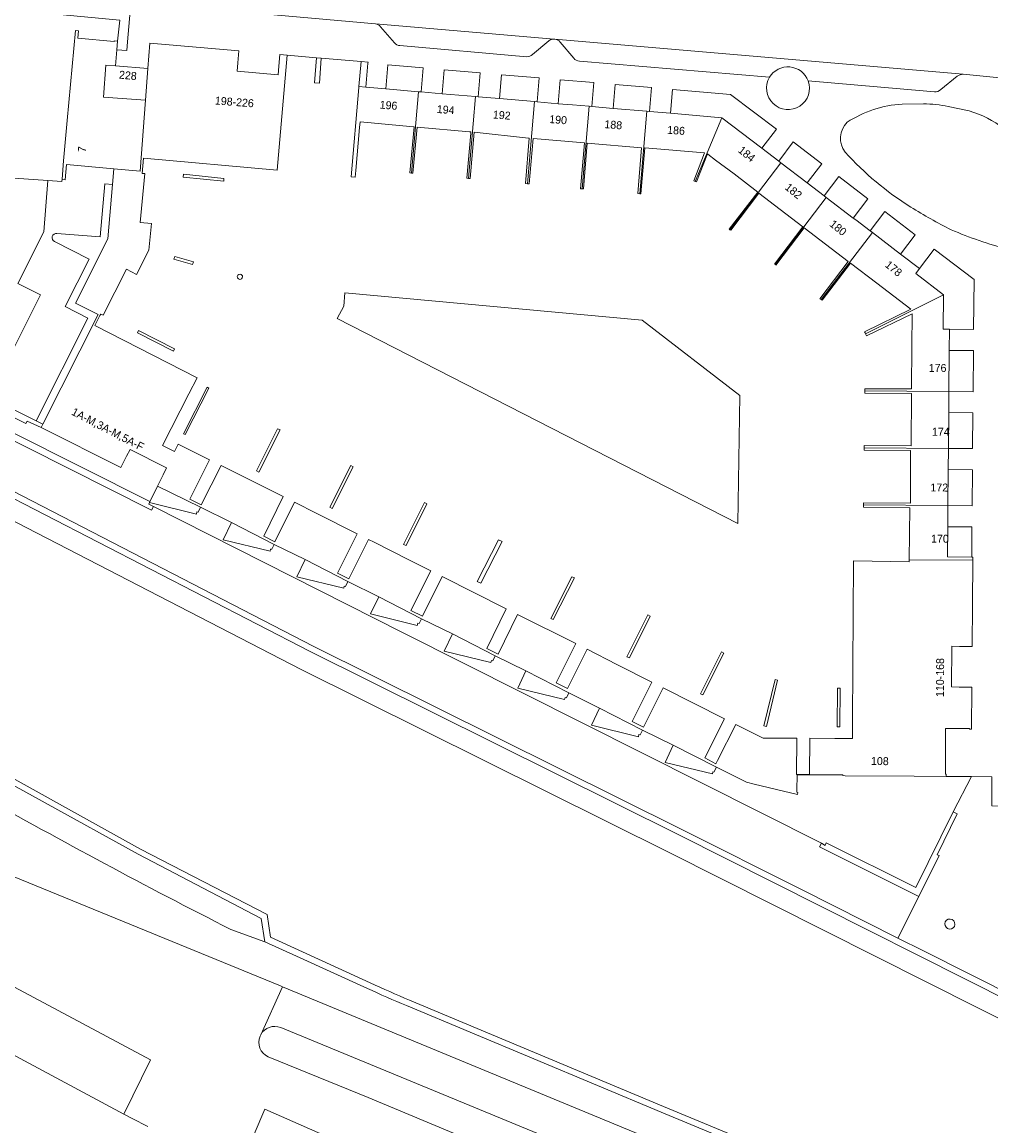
# Model space of a CAD drawing. Header units: metres. Extents: x 151448 to 154749, y 463108 to 465296.
# Tile 317 of 449: x 154455 to 154546, y 463706 to 463811. Entities that reach past the tile are written whole.
import ezdxf
from ezdxf.enums import TextEntityAlignment as Align

# ---------------------------------------------------------------- set-up
doc = ezdxf.new("R2010")
doc.units = ezdxf.units.M
for name, color, linetype, lineweight in [('B-PV-GK-KADEMUUR-GV', 253, 'Continuous', 9), ('B-PV-GR-GROENVOORZIENING-GV', 253, 'Continuous', 9), ('B-PV-IE-TERREINAFSCHEIDING_KUNSTMATIG_MUUR-G', 253, 'Continuous', 9), ('B-PV-KW-KUNSTWERK_STEIGER-GV', 253, 'Continuous', 9), ('B-PV-OG-BEBOUWING-GV', 1, 'Continuous', 9), ('B-PV-OG-BEBOUWING-T18', 2, 'Continuous', 9), ('B-PV-OG-TERREIN_ERF-GV', 253, 'Continuous', 9), ('B-PV-OG-WATER-GV', 253, 'Continuous', 9), ('B-PV-VH-GESLOTENVERHARDING-GV', 253, 'Continuous', 9), ('B-PV-VH-GESLOTENVERHARDING_ASFALT-GV', 253, 'Continuous', 9), ('B-PV-VH-OPENVERHARDING_BETONELEMENT-GV', 253, 'Continuous', 9), ('B-PV-VH-OPENVERHARDING_BETONSTRAATSTEEN-GV', 253, 'Continuous', 9), ('B-PV-VH-OPENVERHARDING_STRAATBAKSTEEN-GV', 253, 'Continuous', 9), ('B-PV-VH-OPENVERHARDING_TEGEL-GV', 253, 'Continuous', 9)]:
    doc.layers.add(name, color=color, linetype=linetype, lineweight=lineweight)
doc.styles.add('Drong', font='txt', dxfattribs={"height": 1.8})

msp = doc.modelspace()

# ---------------------------------------------------------------- linework, layer by layer
at = {"layer": 'B-PV-GK-KADEMUUR-GV', "flags": 128}
msp.add_lwpolyline([(154528.47, 463728.632), (154517.157, 463734.324), (154482.377, 463751.61), (154447.243, 463769.74), (154443.247, 463771.802), (154439.846, 463773.557), (154439.506, 463773.019), (154446.947, 463769.17), (154446.969, 463769.201), (154482.078, 463751.106), (154516.888, 463733.802), (154557.577, 463713.329), (154557.855, 463713.846), (154540.075, 463722.792), (154537.655, 463724.01)], close=True, dxfattribs=at)
for points in [[(154431.687, 463755.143), (154431.216, 463754.29), (154430.308, 463752.647), (154442.986, 463744.745), (154448.185, 463741.666), (154465.797, 463731.949), (154477.438, 463725.867), (154477.794, 463723.67), (154480.786, 463722.308)], [(154487.751, 463719.774), (154478.331, 463724.085), (154478.015, 463726.249), (154466.033, 463732.434), (154448.483, 463742.168), (154443.31, 463745.27), (154431.098, 463752.85), (154432.184, 463754.917)], [(154480.786, 463722.308), (154487.493, 463719.254)], [(154677.047, 463595.037), (154667.477, 463605.992), (154654.001, 463618.807), (154640.269, 463631.275), (154621.218, 463644.957), (154586.393, 463669.393), (154557.347, 463689.755), (154549.395, 463694.019), (154515.498, 463708.084), (154491.462, 463718.133)], [(154491.196, 463717.62), (154515.275, 463707.544), (154549.088, 463693.498), (154557.036, 463689.243), (154584.759, 463669.819), (154586.116, 463668.869), (154620.806, 463644.539), (154639.847, 463630.844), (154653.605, 463618.336), (154667.03, 463605.589), (154670.836, 463601.231), (154674.023, 463597.583), (154676.6, 463594.632)]]:
    msp.add_lwpolyline(points, dxfattribs=at)
at = {"layer": 'B-PV-GK-KADEMUUR-GV'}
for points in [[(154487.493, 463719.254, 0.0124924), (154491.196, 463717.62)], [(154491.462, 463718.133, -0.0045294), (154487.751, 463719.774)]]:
    msp.add_lwpolyline(points, format="xyb", dxfattribs=at)
at = {"layer": 'B-PV-GR-GROENVOORZIENING-GV'}
for points in [[(154529.187, 463805.08, 0.6214899), (154525.517, 463805.417)], [(154525.517, 463805.417, 1.5702702), (154529.187, 463805.08)], [(154538.082, 463802.861, 0.1357924), (154532.868, 463801.153)], [(154542.425, 463802.662, 0.0432332), (154540.089, 463802.895)], [(154550.569, 463790.564, 0.4302718), (154544.402, 463802.234)], [(154532.868, 463801.153, 0.3838941), (154532.677, 463798.337)], [(154532.677, 463798.337, 0.0688162), (154538.883, 463793.136)], [(154538.883, 463793.136, 0.0250246), (154542.708, 463790.998)], [(154542.708, 463790.998, 0.0383292), (154548.061, 463789.159)], [(154542.151, 463725.552, 0.9786416), (154543.011, 463725.118)], [(154543.011, 463725.118, 0.9786416), (154542.151, 463725.552)]]:
    msp.add_lwpolyline(points, format="xyb", dxfattribs=at)
at = {"layer": 'B-PV-GR-GROENVOORZIENING-GV', "flags": 128}
for points in [[(154540.089, 463802.895), (154538.082, 463802.861)], [(154544.402, 463802.234), (154542.425, 463802.662)]]:
    msp.add_lwpolyline(points, dxfattribs=at)
at = {"layer": 'B-PV-IE-TERREINAFSCHEIDING_KUNSTMATIG_MUUR-G', "flags": 128}
msp.add_lwpolyline([(154513.481, 463782.459), (154522.701, 463775.317), (154522.537, 463763.22), (154484.621, 463782.597), (154485.256, 463783.767), (154485.355, 463785.015)], close=True, dxfattribs=at)
at = {"layer": 'B-PV-IE-TERREINAFSCHEIDING_KUNSTMATIG_MUUR-G'}
msp.add_lwpolyline([(154450.781, 463737.577, 0.0107003), (154474.587, 463724.82)], format="xyb", dxfattribs=at)
at = {"layer": 'B-PV-KW-KUNSTWERK_STEIGER-GV', "flags": 128}
msp.add_lwpolyline([(154579.024, 463702.521), (154565.375, 463709.371), (154565.349, 463709.319), (154561.359, 463711.359), (154559.436, 463712.342), (154557.561, 463713.3), (154557.577, 463713.329), (154516.888, 463733.802), (154482.078, 463751.106), (154446.969, 463769.201), (154446.947, 463769.17), (154439.506, 463773.019), (154438.491, 463771.412), (154447.539, 463766.732), (154447.562, 463766.765), (154481.223, 463749.416), (154516.041, 463732.108), (154555.006, 463712.502), (154554.996, 463712.484), (154565.513, 463707.109), (154565.572, 463707.153), (154578.042, 463700.895)], dxfattribs=at)
at = {"layer": 'B-PV-OG-BEBOUWING-GV', "flags": 128}
for points in [[(154463.784, 463808.017), (154463.852, 463808.837), (154463.549, 463808.86), (154463.54, 463808.802), (154460.115, 463809.103), (154460.177, 463809.81), (154459.874, 463809.842), (154459.1, 463801.311), (154458.761, 463797.504), (154458.617, 463795.765), (154458.906, 463795.725), (154459.035, 463797.15), (154463.502, 463796.747), (154466.008, 463796.521), (154466.512, 463803.247), (154462.524, 463803.546), (154462.75, 463806.564), (154463.658, 463806.49)], [(154467.634, 463766.746), (154471.711, 463764.745), (154474.636, 463763.31), (154478.678, 463761.232), (154481.601, 463759.804), (154485.643, 463757.724), (154488.561, 463756.296), (154492.601, 463754.214), (154495.528, 463752.785), (154499.566, 463750.695), (154502.489, 463749.275), (154506.533, 463747.192), (154509.459, 463745.762), (154513.505, 463743.679), (154516.422, 463742.253), (154520.52, 463740.176), (154523.345, 463738.744), (154524.056, 463738.577), (154528.168, 463737.584), (154528.209, 463737.79), (154528.115, 463737.809), (154528.116, 463738.01), (154528.124, 463739.462), (154529.292, 463739.454), (154532.459, 463739.433), (154532.459, 463739.377), (154532.668, 463739.367), (154539.219, 463739.333), (154542.229, 463739.304), (154542.23, 463739.517), (154542.152, 463739.518), (154542.181, 463743.837), (154544.429, 463743.831), (154544.428, 463743.758), (154544.641, 463743.757), (154544.673, 463747.736), (154543.447, 463747.743), (154542.744, 463747.755), (154542.782, 463751.601), (154543.485, 463751.59), (154544.704, 463751.589), (154544.727, 463755.566), (154544.763, 463759.741), (154538.728, 463759.793), (154538.726, 463759.606), (154533.464, 463759.673), (154533.378, 463744.543), (154533.366, 463742.879), (154531.715, 463742.889), (154529.328, 463742.904), (154529.292, 463739.464), (154528.085, 463739.472), (154528.112, 463742.913), (154526.065, 463742.913), (154524.916, 463742.927), (154522.345, 463744.205), (154520.611, 463740.79), (154520.461, 463740.495), (154519.395, 463741.041), (154521.28, 463744.751), (154515.462, 463747.678), (154513.598, 463743.954), (154512.524, 463744.492), (154514.39, 463748.219), (154511.078, 463749.88), (154508.285, 463751.325), (154506.428, 463747.598), (154505.353, 463748.133), (154507.211, 463751.86), (154501.698, 463754.6), (154499.854, 463750.858), (154498.775, 463751.39), (154500.62, 463755.131), (154494.569, 463758.197), (154492.692, 463754.46), (154491.615, 463755.001), (154493.493, 463758.738), (154491.413, 463759.78), (154488.123, 463761.441), (154487.593, 463761.71), (154485.738, 463757.978), (154484.663, 463758.512), (154486.52, 463762.251), (154482.704, 463764.159), (154480.612, 463765.222), (154478.753, 463761.485), (154477.684, 463762.028), (154479.533, 463765.766), (154473.655, 463768.715), (154471.777, 463764.988), (154470.7, 463765.532), (154472.573, 463769.249), (154469.608, 463770.732), (154469.254, 463770.021), (154468.126, 463770.59), (154470.613, 463775.484), (154471.387, 463776.995), (154461.724, 463781.949), (154462.193, 463782.87), (154462.271, 463783.023), (154462.504, 463782.905), (154464.694, 463787.263), (154465.67, 463786.773), (154466.83, 463789.052), (154467.084, 463791.578), (154466.001, 463791.679), (154466.43, 463796.306), (154466.185, 463796.328), (154466.315, 463797.768), (154478.961, 463796.639), (154479.891, 463807.514), (154479.201, 463807.579), (154479.108, 463806.461), (154479.041, 463805.657), (154475.169, 463805.985), (154475.234, 463806.774), (154475.335, 463807.903), (154466.915, 463808.626), (154466.737, 463806.239), (154466.512, 463803.247), (154466.008, 463796.521), (154463.502, 463796.747), (154463.377, 463795.268), (154462.941, 463790.13), (154459.873, 463784.051), (154462.018, 463782.97), (154456.812, 463772.614), (154456.648, 463772.287), (154464.171, 463768.497), (154464.711, 463769.568), (154465.041, 463770.224), (154468.503, 463768.479), (154468.168, 463767.811)], [(154482.485, 463804.887), (154482.949, 463804.847), (154483.118, 463807.224), (154482.688, 463807.255)], [(154466.512, 463803.247), (154466.737, 463806.239), (154463.658, 463806.49), (154462.75, 463806.564), (154462.524, 463803.546)], [(154491.652, 463796.35), (154492.31, 463804.047), (154489.246, 463804.309), (154487.353, 463804.471), (154486.688, 463804.528), (154486.681, 463804.45), (154485.96, 463796.006), (154486.329, 463795.974), (154486.384, 463796.587), (154486.755, 463800.678), (154486.802, 463801.191), (154487.487, 463801.129), (154491.848, 463800.734), (154491.901, 463800.729), (154491.503, 463796.363)], [(154497.055, 463795.852), (154497.717, 463803.585), (154494.564, 463803.854), (154492.571, 463804.025), (154492.31, 463804.047), (154491.652, 463796.35), (154491.802, 463796.336), (154492.199, 463800.701), (154497.161, 463800.25), (154497.225, 463800.244), (154497.289, 463800.239), (154497.29, 463800.238), (154497.28, 463800.13), (154496.89, 463795.867)], [(154497.717, 463803.585), (154497.055, 463795.852), (154497.221, 463795.837), (154497.589, 463800.207), (154502.725, 463799.665), (154502.8, 463799.657), (154502.439, 463795.357), (154502.622, 463795.342), (154503.286, 463803.108), (154499.971, 463803.392), (154497.978, 463803.563)], [(154502.622, 463795.342), (154502.804, 463795.326), (154503.165, 463799.623), (154508.032, 463799.207), (154507.643, 463794.878), (154507.799, 463794.864), (154508.467, 463802.665), (154506.903, 463802.799), (154505.54, 463802.915), (154503.547, 463803.086), (154503.286, 463803.108)], [(154513.911, 463802.199), (154510.721, 463802.472), (154508.728, 463802.643), (154508.467, 463802.665), (154507.799, 463794.864), (154507.927, 463794.853), (154508.29, 463799.185), (154513.426, 463798.746), (154513.056, 463794.417), (154513.244, 463794.401)], [(154518.481, 463795.569), (154521.022, 463801.591), (154516.165, 463802.006), (154514.172, 463802.177), (154513.911, 463802.199), (154513.244, 463794.401), (154513.355, 463794.391), (154513.726, 463798.734), (154519.389, 463798.273), (154518.358, 463795.606)], [(154521.022, 463801.591), (154518.481, 463795.569), (154518.628, 463795.525), (154519.646, 463798.161), (154519.688, 463798.129), (154520.407, 463797.58), (154522.188, 463796.268), (154524.403, 463794.561), (154521.708, 463791.056), (154521.781, 463790.998), (154526.609, 463797.326), (154526.401, 463797.485), (154524.811, 463798.699)], [(154526.05, 463787.71), (154530.892, 463794.057), (154530.684, 463794.216), (154529.094, 463795.429), (154526.609, 463797.326), (154521.781, 463790.998), (154521.856, 463790.939), (154524.522, 463794.448), (154526.52, 463792.917), (154528.659, 463791.269), (154525.993, 463787.753)], [(154470.077, 463795.956), (154473.903, 463795.596), (154473.929, 463795.855), (154470.104, 463796.242)], [(154530.892, 463794.057), (154526.05, 463787.71), (154526.107, 463787.666), (154526.136, 463787.644), (154528.812, 463791.167), (154530.811, 463789.636), (154532.949, 463787.987), (154530.283, 463784.471), (154530.411, 463784.391), (154535.248, 463790.732), (154535.04, 463790.891), (154533.678, 463791.929), (154533.449, 463792.104)], [(154534.611, 463781.151), (154541.975, 463784.851), (154539.358, 463786.845), (154539.714, 463787.323), (154537.916, 463788.695), (154535.248, 463790.732), (154530.411, 463784.391), (154530.517, 463784.323), (154533.183, 463787.839), (154535.662, 463785.947), (154538.895, 463783.487), (154534.519, 463781.338), (154534.567, 463781.239)], [(154471.032, 463787.957), (154469.272, 463788.473), (154469.199, 463788.217), (154470.963, 463787.718)], [(154538.963, 463775.981), (154538.963, 463775.943), (154534.547, 463775.965), (154534.545, 463775.76), (154542.485, 463775.699), (154542.515, 463779.579), (154542.53, 463781.579), (154541.937, 463781.588), (154541.975, 463784.851), (154534.611, 463781.151), (154534.7, 463780.971), (154539.007, 463783.053), (154538.989, 463779.938)], [(154465.736, 463781.249), (154469.151, 463779.51), (154469.243, 463779.725), (154465.842, 463781.457)], [(154472.504, 463776.013), (154472.34, 463776.097), (154470.101, 463771.708), (154470.266, 463771.624)], [(154538.906, 463770.584), (154538.906, 463770.547), (154534.479, 463770.581), (154534.476, 463770.372), (154542.444, 463770.311), (154542.47, 463773.699), (154542.485, 463775.699), (154534.545, 463775.76), (154534.542, 463775.554), (154538.94, 463775.503)], [(154479.004, 463772.178), (154476.992, 463768.197), (154477.221, 463768.081), (154479.239, 463772.06)], [(154534.409, 463764.966), (154542.403, 463764.905), (154542.429, 463768.311), (154542.444, 463770.311), (154534.476, 463770.372), (154534.474, 463770.163), (154538.87, 463770.115), (154538.867, 463765.188), (154538.867, 463765.136), (154534.411, 463765.171)], [(154485.929, 463768.7), (154483.944, 463764.748), (154484.171, 463764.634), (154486.156, 463768.586)], [(154471.324, 463764.11), (154471.372, 463764.314), (154471.487, 463764.293), (154471.711, 463764.745), (154467.634, 463766.746), (154466.892, 463765.198)], [(154492.899, 463765.192), (154490.917, 463761.241), (154491.144, 463761.127), (154493.126, 463765.078)], [(154534.409, 463764.966), (154534.406, 463764.761), (154538.794, 463764.712), (154538.728, 463759.793), (154544.763, 463759.741), (154544.765, 463760.028), (154544.646, 463760.03), (154542.366, 463760.057), (154542.388, 463762.905), (154542.403, 463764.905)], [(154474.636, 463763.31), (154473.856, 463761.686), (154478.29, 463760.598), (154478.339, 463760.802), (154478.454, 463760.78), (154478.678, 463761.232)], [(154499.885, 463761.676), (154497.885, 463757.738), (154498.233, 463757.561), (154500.233, 463761.499)], [(154485.255, 463757.089), (154485.304, 463757.293), (154485.419, 463757.272), (154485.643, 463757.724), (154481.601, 463759.804), (154480.826, 463758.178)], [(154504.851, 463754.235), (154505.073, 463754.122), (154507.065, 463758.065), (154506.843, 463758.177)], [(154492.213, 463753.58), (154492.261, 463753.784), (154492.377, 463753.762), (154492.601, 463754.214), (154488.561, 463756.296), (154487.783, 463754.671)], [(154512.269, 463750.505), (154514.248, 463754.449), (154514.022, 463754.563), (154512.043, 463750.618)], [(154495.528, 463752.785), (154494.746, 463751.157), (154499.178, 463750.061), (154499.227, 463750.265), (154499.342, 463750.244), (154499.566, 463750.695)], [(154519.006, 463747.117), (154519.231, 463747.004), (154521.206, 463750.955), (154520.981, 463751.067)], [(154506.533, 463747.192), (154502.489, 463749.275), (154501.709, 463747.646), (154506.145, 463746.558), (154506.193, 463746.762), (154506.308, 463746.741)], [(154525.225, 463744.011), (154526.29, 463748.414), (154526.044, 463748.473), (154524.979, 463744.07)], [(154531.929, 463743.981), (154532.182, 463743.98), (154532.2, 463747.647), (154531.947, 463747.648)], [(154509.459, 463745.762), (154508.673, 463744.134), (154513.118, 463743.045), (154513.166, 463743.249), (154513.281, 463743.228), (154513.505, 463743.679)], [(154520.52, 463740.176), (154516.422, 463742.253), (154515.654, 463740.622), (154520.126, 463739.528), (154520.176, 463739.732), (154520.254, 463739.713)]]:
    msp.add_lwpolyline(points, close=True, dxfattribs=at)
at = {"layer": 'B-PV-OG-BEBOUWING-GV'}
for points in [[(154475.452, 463786.795, 1.0039975), (154475.418, 463786.297)], [(154475.418, 463786.297, 0.9960026), (154475.452, 463786.795)]]:
    msp.add_lwpolyline(points, format="xyb", dxfattribs=at)
at = {"layer": 'B-PV-OG-BEBOUWING-GV', "flags": 128}
msp.add_lwpolyline([(154466.716, 463706.178), (154465.23, 463706.953), (154464.462, 463707.365), (154441.812, 463719.49), (154439.503, 463720.188), (154439.197, 463719.207), (154425.778, 463723.38), (154423.404, 463715.747), (154421.842, 463716.233), (154420.538, 463716.638), (154416.099, 463701.857)], dxfattribs=at)
at = {"layer": 'B-PV-OG-TERREIN_ERF-GV', "flags": 128}
for points in [[(154534.545, 463775.76), (154534.547, 463775.965), (154538.963, 463775.943), (154538.963, 463775.981), (154538.989, 463779.938), (154539.007, 463783.053), (154534.7, 463780.971), (154534.611, 463781.151), (154534.567, 463781.239), (154534.519, 463781.338), (154538.895, 463783.487), (154535.662, 463785.947), (154533.183, 463787.839), (154530.517, 463784.323), (154530.411, 463784.391), (154530.283, 463784.471), (154532.949, 463787.987), (154530.811, 463789.636), (154528.812, 463791.167), (154526.136, 463787.644), (154526.107, 463787.666), (154526.05, 463787.71), (154525.993, 463787.753), (154528.659, 463791.269), (154526.52, 463792.917), (154524.522, 463794.448), (154521.856, 463790.939), (154521.781, 463790.998), (154521.708, 463791.056), (154524.403, 463794.561), (154522.188, 463796.268), (154520.407, 463797.58), (154519.688, 463798.129), (154519.646, 463798.161), (154518.628, 463795.525), (154518.481, 463795.569), (154518.358, 463795.606), (154519.389, 463798.273), (154513.726, 463798.734), (154513.355, 463794.391), (154513.244, 463794.401), (154513.056, 463794.417), (154513.426, 463798.746), (154508.29, 463799.185), (154507.927, 463794.853), (154507.799, 463794.864), (154507.643, 463794.878), (154508.032, 463799.207), (154503.165, 463799.623), (154502.804, 463795.326), (154502.622, 463795.342), (154502.439, 463795.357), (154502.8, 463799.657), (154502.725, 463799.665), (154497.589, 463800.207), (154497.221, 463795.837), (154497.055, 463795.852), (154496.89, 463795.867), (154497.28, 463800.13), (154497.29, 463800.238), (154497.289, 463800.239), (154497.225, 463800.244), (154497.161, 463800.25), (154492.199, 463800.701), (154491.802, 463796.336), (154491.652, 463796.35), (154491.503, 463796.363), (154491.901, 463800.729), (154491.848, 463800.734), (154487.487, 463801.129), (154486.802, 463801.191), (154486.755, 463800.678), (154486.384, 463796.587), (154486.329, 463795.974), (154485.96, 463796.006), (154486.681, 463804.45), (154486.688, 463804.528), (154486.889, 463806.892), (154483.118, 463807.224), (154482.949, 463804.847), (154482.485, 463804.887), (154482.688, 463807.255), (154479.891, 463807.514), (154478.961, 463796.639), (154466.315, 463797.768), (154466.185, 463796.328), (154466.43, 463796.306), (154466.001, 463791.679), (154467.084, 463791.578), (154466.83, 463789.052), (154465.67, 463786.773), (154464.694, 463787.263), (154462.504, 463782.905), (154462.271, 463783.023), (154462.193, 463782.87), (154461.724, 463781.949), (154471.387, 463776.995), (154470.613, 463775.484), (154468.126, 463770.59), (154469.254, 463770.021), (154469.608, 463770.732), (154472.573, 463769.249), (154470.7, 463765.532), (154471.777, 463764.988), (154473.655, 463768.715), (154479.533, 463765.766), (154477.684, 463762.028), (154478.753, 463761.485), (154480.612, 463765.222), (154482.704, 463764.159), (154486.52, 463762.251), (154484.663, 463758.512), (154485.738, 463757.978), (154487.593, 463761.71), (154488.123, 463761.441), (154491.413, 463759.78), (154493.493, 463758.738), (154491.615, 463755.001), (154492.692, 463754.46), (154494.569, 463758.197), (154500.62, 463755.131), (154498.775, 463751.39), (154499.854, 463750.858), (154501.698, 463754.6), (154507.211, 463751.86), (154505.353, 463748.133), (154506.428, 463747.598), (154508.285, 463751.325), (154511.078, 463749.88), (154514.39, 463748.219), (154512.524, 463744.492), (154513.598, 463743.954), (154515.462, 463747.678), (154521.28, 463744.751), (154519.395, 463741.041), (154520.461, 463740.495), (154520.611, 463740.79), (154522.345, 463744.205), (154524.916, 463742.927), (154526.065, 463742.913), (154528.112, 463742.913), (154528.085, 463739.472), (154529.292, 463739.464), (154529.328, 463742.904), (154531.715, 463742.889), (154533.366, 463742.879), (154533.378, 463744.543), (154533.464, 463759.673), (154538.726, 463759.606), (154538.728, 463759.793), (154538.794, 463764.712), (154534.406, 463764.761), (154534.409, 463764.966), (154534.411, 463765.171), (154538.867, 463765.136), (154538.867, 463765.188), (154538.87, 463770.115), (154534.474, 463770.163), (154534.476, 463770.372), (154534.479, 463770.581), (154538.906, 463770.547), (154538.906, 463770.584), (154538.94, 463775.503), (154534.542, 463775.554)], [(154486.688, 463804.528), (154487.353, 463804.471), (154487.547, 463806.738), (154487.555, 463806.838), (154486.889, 463806.892)], [(154492.31, 463804.047), (154492.571, 463804.025), (154492.765, 463806.291), (154489.44, 463806.576), (154489.246, 463804.309)], [(154497.717, 463803.585), (154497.978, 463803.563), (154498.172, 463805.827), (154494.758, 463806.12), (154494.564, 463803.854)], [(154500.165, 463805.656), (154499.971, 463803.392), (154503.286, 463803.108), (154503.547, 463803.086), (154503.741, 463805.35)], [(154505.54, 463802.915), (154506.903, 463802.799), (154508.467, 463802.665), (154508.728, 463802.643), (154508.922, 463804.905), (154505.733, 463805.179)], [(154513.911, 463802.199), (154514.172, 463802.177), (154514.366, 463804.439), (154510.914, 463804.734), (154510.721, 463802.472)], [(154526.182, 463800.503), (154521.848, 463803.797), (154516.358, 463804.268), (154516.165, 463802.006), (154521.022, 463801.591), (154524.811, 463798.699)], [(154529.094, 463795.429), (154530.472, 463797.243), (154527.775, 463799.293), (154526.401, 463797.485), (154526.609, 463797.326)], [(154470.077, 463795.956), (154470.104, 463796.242), (154473.929, 463795.855), (154473.903, 463795.596)], [(154533.449, 463792.104), (154534.835, 463793.927), (154532.064, 463796.033), (154530.684, 463794.216), (154530.892, 463794.057)], [(154535.248, 463790.732), (154537.916, 463788.695), (154539.308, 463790.528), (154536.427, 463792.717), (154535.04, 463790.891)], [(154542.53, 463781.579), (154544.829, 463781.559), (154544.869, 463786.285), (154541.109, 463789.159), (154539.714, 463787.323), (154539.358, 463786.845), (154541.975, 463784.851), (154541.937, 463781.588)], [(154471.032, 463787.957), (154470.963, 463787.718), (154469.199, 463788.217), (154469.272, 463788.473)], [(154465.736, 463781.249), (154465.842, 463781.457), (154469.243, 463779.725), (154469.151, 463779.51)], [(154542.515, 463779.579), (154542.485, 463775.699), (154544.779, 463775.68), (154544.812, 463779.56)], [(154472.504, 463776.013), (154470.266, 463771.624), (154470.101, 463771.708), (154472.34, 463776.097)], [(154542.47, 463773.699), (154542.444, 463770.311), (154544.733, 463770.292), (154544.762, 463773.68)], [(154479.004, 463772.178), (154479.239, 463772.06), (154477.221, 463768.081), (154476.992, 463768.197)], [(154485.929, 463768.7), (154486.156, 463768.586), (154484.171, 463764.634), (154483.944, 463764.748)], [(154542.429, 463768.311), (154542.403, 463764.905), (154544.687, 463764.886), (154544.716, 463768.292)], [(154492.899, 463765.192), (154493.126, 463765.078), (154491.144, 463761.127), (154490.917, 463761.241)], [(154544.67, 463762.886), (154542.388, 463762.905), (154542.366, 463760.057), (154544.646, 463760.03)], [(154499.885, 463761.676), (154500.233, 463761.499), (154498.233, 463757.561), (154497.885, 463757.738)], [(154504.851, 463754.235), (154506.843, 463758.177), (154507.065, 463758.065), (154505.073, 463754.122)], [(154512.269, 463750.505), (154512.043, 463750.618), (154514.022, 463754.563), (154514.248, 463754.449)], [(154519.006, 463747.117), (154520.981, 463751.067), (154521.206, 463750.955), (154519.231, 463747.004)], [(154525.225, 463744.011), (154524.979, 463744.07), (154526.044, 463748.473), (154526.29, 463748.414)], [(154531.929, 463743.981), (154531.947, 463747.648), (154532.2, 463747.647), (154532.182, 463743.98)]]:
    msp.add_lwpolyline(points, close=True, dxfattribs=at)
at = {"layer": 'B-PV-OG-TERREIN_ERF-GV'}
for points in [[(154475.418, 463786.297, -1.0039975), (154475.452, 463786.795)], [(154475.452, 463786.795, -0.9960026), (154475.418, 463786.297)]]:
    msp.add_lwpolyline(points, format="xyb", dxfattribs=at)
at = {"layer": 'B-PV-OG-WATER-GV', "flags": 128}
for points in [[(154579.024, 463702.521), (154565.375, 463709.371), (154565.349, 463709.319), (154561.359, 463711.359), (154559.436, 463712.342), (154557.561, 463713.3), (154557.577, 463713.329), (154516.888, 463733.802), (154482.078, 463751.106), (154446.969, 463769.201), (154446.947, 463769.17), (154439.506, 463773.019), (154438.491, 463771.412), (154436.228, 463767.828), (154435.855, 463768.036), (154431.316, 463759.704), (154433.392, 463758.559)], [(154432.406, 463754.892), (154432.184, 463754.917), (154431.098, 463752.85), (154443.31, 463745.27), (154448.483, 463742.168), (154466.033, 463732.434), (154478.015, 463726.249), (154478.331, 463724.085), (154487.751, 463719.774)], [(154491.462, 463718.133), (154515.498, 463708.084), (154549.395, 463694.019), (154557.347, 463689.755), (154586.393, 463669.393), (154621.218, 463644.957), (154640.269, 463631.275), (154654.001, 463618.807), (154667.477, 463605.992), (154677.047, 463595.037)]]:
    msp.add_lwpolyline(points, dxfattribs=at)
at = {"layer": 'B-PV-OG-WATER-GV'}
msp.add_lwpolyline([(154487.751, 463719.774, 0.0045294), (154491.462, 463718.133)], format="xyb", dxfattribs=at)
at = {"layer": 'B-PV-VH-GESLOTENVERHARDING-GV', "flags": 128}
for points in [[(154451.688, 463775.118), (154444.889, 463778.411), (154443.312, 463779.182), (154443.145, 463778.814), (154444.962, 463777.936), (154444.849, 463777.717), (154452.289, 463774.094), (154455.204, 463772.664), (154455.319, 463772.897), (154456.648, 463772.287), (154456.812, 463772.614), (154456.174, 463772.928)], [(154467.265, 463764.831), (154466.813, 463765.056), (154466.919, 463765.285), (154453.941, 463771.827), (154453.818, 463771.587), (154451.599, 463772.726), (154451.408, 463772.367), (154467.08, 463764.48)], [(154530.877, 463733.011), (154530.781, 463732.779), (154530.441, 463732.988), (154530.241, 463732.65), (154539.63, 463727.935), (154541.578, 463731.829), (154541.386, 463731.897), (154543.279, 463735.759), (154542.906, 463735.952), (154539.36, 463728.799)]]:
    msp.add_lwpolyline(points, close=True, dxfattribs=at)
at = {"layer": 'B-PV-VH-GESLOTENVERHARDING_ASFALT-GV', "flags": 128}
msp.add_lwpolyline([(154555.516, 463810.812), (154555.275, 463810.841), (154534.884, 463812.603), (154514.499, 463814.36), (154512.505, 463814.517), (154512.454, 463814.521), (154498.403, 463815.754), (154497.701, 463815.819), (154481.304, 463817.254), (154464.892, 463818.713), (154458.437, 463819.276), (154457.849, 463813.155), (154458.215, 463813.116), (154475.072, 463811.648), (154488.249, 463810.453), (154505.172, 463809.02), (154505.216, 463809.016), (154543.827, 463805.692), (154546.989, 463805.383), (154561.135, 463804.226), (154562.945, 463804.468), (154582.718, 463807.052), (154589.452, 463807.841)], dxfattribs=at)
at = {"layer": 'B-PV-VH-OPENVERHARDING_BETONELEMENT-GV', "flags": 128}
msp.add_lwpolyline([(154463.852, 463808.837), (154463.784, 463808.017), (154464.728, 463807.939), (154464.802, 463808.772), (154465.061, 463811.65), (154458.685, 463812.22), (154458.645, 463811.95), (154456.348, 463812.137), (154456.324, 463811.874), (154451.998, 463812.245), (154451.967, 463811.938), (154464.067, 463810.82)], close=True, dxfattribs=at)
at = {"layer": 'B-PV-VH-OPENVERHARDING_BETONSTRAATSTEEN-GV', "flags": 128}
for points in [[(154505.172, 463809.02), (154488.249, 463810.453)], [(154488.745, 463810.198), (154490.064, 463808.68)], [(154503.112, 463807.572), (154504.663, 463808.868)], [(154543.827, 463805.692), (154505.216, 463809.016)], [(154490.575, 463808.411), (154502.556, 463807.36)], [(154505.719, 463808.748), (154507.015, 463807.216)], [(154507.546, 463806.951), (154525.517, 463805.417)], [(154529.187, 463805.08), (154541.133, 463804.03)], [(154541.735, 463804.249), (154543.284, 463805.518)], [(154477.343, 463714.747), (154477.399, 463714.865), (154479.461, 463719.398), (154479.26, 463719.481), (154432.335, 463738.676), (154429.558, 463732.023), (154434.159, 463730.224), (154436.675, 463728.827), (154436.612, 463728.709), (154466.989, 463712.492), (154464.462, 463707.365), (154465.23, 463706.953), (154466.716, 463706.178)], [(154499.092, 463704.127), (154487.552, 463708.922), (154478.108, 463712.787)], [(154475.681, 463702.883), (154477.804, 463707.831), (154505.007, 463695.859)]]:
    msp.add_lwpolyline(points, dxfattribs=at)
at = {"layer": 'B-PV-VH-OPENVERHARDING_BETONSTRAATSTEEN-GV'}
for points in [[(154488.249, 463810.453, -0.1908433), (154488.745, 463810.198)], [(154504.663, 463808.868, -0.1732767), (154505.172, 463809.02)], [(154505.216, 463809.016, -0.1907319), (154505.719, 463808.748)], [(154490.064, 463808.68, 0.2533277), (154490.575, 463808.411)], [(154502.556, 463807.36, 0.1872572), (154503.112, 463807.572)], [(154507.015, 463807.216, 0.2434057), (154507.546, 463806.951)], [(154525.517, 463805.417, -0.6214899), (154529.187, 463805.08)], [(154543.284, 463805.518, -0.1725127), (154543.827, 463805.692)], [(154541.133, 463804.03, 0.2039211), (154541.735, 463804.249)], [(154478.108, 463712.787, -0.4085637), (154477.343, 463714.747)]]:
    msp.add_lwpolyline(points, format="xyb", dxfattribs=at)
at = {"layer": 'B-PV-VH-OPENVERHARDING_BETONSTRAATSTEEN-GV', "flags": 128}
for points in [[(154433.93, 463723.698), (154441.812, 463719.49), (154464.462, 463707.365), (154466.989, 463712.492), (154436.612, 463728.709)], [(154475.681, 463702.883), (154481.818, 463700.191), (154481.567, 463699.62), (154502.613, 463690.396), (154505.007, 463695.859), (154477.804, 463707.831)]]:
    msp.add_lwpolyline(points, close=True, dxfattribs=at)
at = {"layer": 'B-PV-VH-OPENVERHARDING_STRAATBAKSTEEN-GV', "flags": 128}
for points in [[(154458.129, 463790.653), (154462.23, 463790.338), (154462.646, 463795.321), (154463.377, 463795.268), (154463.502, 463796.747), (154459.035, 463797.15), (154458.906, 463795.725), (154458.617, 463795.765)], [(154444.889, 463778.411), (154451.688, 463775.118), (154456.569, 463784.834), (154454.418, 463785.91), (154456.88, 463790.788), (154457.273, 463795.655), (154449.491, 463796.182), (154449.356, 463793.617)], [(154458.617, 463795.765), (154458.605, 463795.572), (154457.273, 463795.655), (154456.88, 463790.788), (154454.418, 463785.91), (154456.569, 463784.834), (154451.688, 463775.118), (154456.174, 463772.928), (154461.042, 463782.645), (154458.906, 463783.742), (154461.163, 463788.222), (154457.884, 463789.879)], [(154447.243, 463769.74), (154482.377, 463751.61), (154517.157, 463734.324), (154528.47, 463728.632), (154537.655, 463724.01), (154539.63, 463727.935), (154530.241, 463732.65), (154530.441, 463732.988), (154490.883, 463752.88), (154467.265, 463764.831), (154467.08, 463764.48), (154451.408, 463772.367)], [(154474.587, 463724.82), (154477.794, 463723.67), (154477.438, 463725.867), (154465.797, 463731.949), (154448.185, 463741.666), (154442.986, 463744.745), (154430.308, 463752.647), (154431.216, 463754.29), (154430.807, 463754.479), (154430.9, 463754.679), (154429.417, 463755.364), (154427.693, 463751.633), (154430.118, 463750.164), (154438.268, 463745.156), (154445.374, 463740.847), (154445.34, 463740.792)], [(154426.103, 463741.347), (154428.178, 463740.437), (154432.335, 463738.676), (154479.26, 463719.481), (154479.461, 463719.398), (154515.524, 463704.486)], [(154551.388, 463731.495), (154551.448, 463734.201), (154551.46, 463735.654), (154551.467, 463736.451), (154546.54, 463736.512), (154546.561, 463739.264), (154544.618, 463739.287), (154542.906, 463735.952), (154543.279, 463735.759), (154541.386, 463731.897), (154541.578, 463731.829), (154539.63, 463727.935), (154537.655, 463724.01), (154540.075, 463722.792), (154557.855, 463713.846), (154558.755, 463715.518), (154559.215, 463715.295), (154559.782, 463716.43), (154567.11, 463712.746), (154565.653, 463709.912), (154579.362, 463703.013)], [(154487.493, 463719.254), (154480.786, 463722.308), (154477.794, 463723.67), (154474.587, 463724.82)], [(154665.557, 463596.9), (154668.669, 463599.453), (154665.14, 463603.607), (154651.518, 463616.468), (154638.154, 463628.642), (154619.539, 463642.001), (154584.473, 463666.653), (154583.177, 463667.561), (154555.545, 463686.909), (154547.968, 463691.068), (154515.718, 463704.406), (154515.524, 463704.486), (154479.461, 463719.398), (154477.399, 463714.865)], [(154549.088, 463693.498), (154515.275, 463707.544), (154491.196, 463717.62)], [(154477.399, 463714.865), (154477.343, 463714.747)], [(154664.758, 463598.415), (154664.835, 463598.286), (154664.43, 463598.748), (154662.504, 463601.025), (154658.851, 463604.463), (154647.933, 463614.741), (154635.388, 463626.236), (154617.491, 463639.05), (154582.241, 463663.778), (154581.091, 463664.584), (154553.594, 463683.869), (154546.444, 463687.805), (154514.035, 463701.218), (154513.986, 463701.238), (154479.29, 463715.546)], [(154479.29, 463715.546), (154513.986, 463701.238), (154514.035, 463701.218), (154546.444, 463687.805), (154553.594, 463683.869), (154581.091, 463664.584), (154582.241, 463663.778), (154617.491, 463639.05), (154635.388, 463626.236), (154647.933, 463614.741), (154658.851, 463604.463), (154662.504, 463601.025), (154664.43, 463598.748), (154664.835, 463598.286), (154664.758, 463598.415)], [(154478.108, 463712.787), (154487.552, 463708.922), (154499.092, 463704.127)]]:
    msp.add_lwpolyline(points, dxfattribs=at)
at = {"layer": 'B-PV-VH-OPENVERHARDING_STRAATBAKSTEEN-GV'}
for points in [[(154457.884, 463789.879, -0.8332714), (154458.129, 463790.653)], [(154474.587, 463724.82, -0.0107003), (154450.781, 463737.577)], [(154450.781, 463737.577, 0.0107003), (154474.587, 463724.82)], [(154543.011, 463725.118, -0.9786416), (154542.151, 463725.552)], [(154542.151, 463725.552, -0.9786416), (154543.011, 463725.118)], [(154491.196, 463717.62, -0.0124924), (154487.493, 463719.254)], [(154479.29, 463715.546, 0.3833795), (154477.399, 463714.865)], [(154477.399, 463714.865, -0.3833795), (154479.29, 463715.546)], [(154477.343, 463714.747, 0.4085637), (154478.108, 463712.787)]]:
    msp.add_lwpolyline(points, format="xyb", dxfattribs=at)
at = {"layer": 'B-PV-VH-OPENVERHARDING_TEGEL-GV', "flags": 128}
for points in [[(154488.249, 463810.453), (154475.072, 463811.648), (154458.215, 463813.116), (154457.849, 463813.155), (154457.092, 463813.223), (154452.017, 463813.664)], [(154459.1, 463801.311), (154459.874, 463809.842), (154460.177, 463809.81), (154460.115, 463809.103), (154463.54, 463808.802), (154463.549, 463808.86), (154463.852, 463808.837), (154464.067, 463810.82), (154451.967, 463811.938), (154451.998, 463812.245), (154450.718, 463812.35), (154450.596, 463810.791)], [(154465.061, 463811.65), (154464.802, 463808.772), (154464.728, 463807.939), (154463.784, 463808.017), (154463.658, 463806.49), (154466.737, 463806.239), (154466.915, 463808.626), (154475.335, 463807.903), (154475.234, 463806.774), (154475.169, 463805.985), (154479.041, 463805.657), (154479.108, 463806.461), (154479.201, 463807.579), (154479.891, 463807.514), (154482.688, 463807.255), (154483.118, 463807.224), (154486.889, 463806.892), (154487.555, 463806.838), (154487.547, 463806.738), (154487.353, 463804.471), (154489.246, 463804.309), (154489.44, 463806.576), (154492.765, 463806.291), (154492.571, 463804.025), (154494.564, 463803.854), (154494.758, 463806.12), (154498.172, 463805.827), (154497.978, 463803.563), (154499.971, 463803.392), (154500.165, 463805.656), (154503.741, 463805.35), (154503.547, 463803.086), (154505.54, 463802.915), (154505.733, 463805.179), (154508.922, 463804.905), (154508.728, 463802.643), (154510.721, 463802.472), (154510.914, 463804.734), (154514.366, 463804.439), (154514.172, 463802.177), (154516.165, 463802.006), (154516.358, 463804.268), (154521.848, 463803.797), (154526.182, 463800.503), (154524.811, 463798.699), (154526.401, 463797.485), (154527.775, 463799.293), (154530.472, 463797.243), (154529.094, 463795.429), (154530.684, 463794.216), (154532.064, 463796.033), (154534.835, 463793.927), (154533.449, 463792.104), (154533.678, 463791.929), (154535.04, 463790.891), (154536.427, 463792.717), (154539.308, 463790.528), (154537.916, 463788.695), (154539.714, 463787.323), (154541.109, 463789.159), (154544.869, 463786.285), (154544.829, 463781.559), (154542.53, 463781.579), (154542.515, 463779.579), (154544.812, 463779.56), (154544.779, 463775.68), (154542.485, 463775.699), (154542.47, 463773.699), (154544.762, 463773.68), (154544.733, 463770.292), (154542.444, 463770.311), (154542.429, 463768.311), (154544.716, 463768.292), (154544.687, 463764.886), (154542.403, 463764.905), (154542.388, 463762.905), (154544.67, 463762.886), (154544.646, 463760.03), (154544.765, 463760.028), (154544.763, 463759.741), (154544.727, 463755.566), (154544.704, 463751.589), (154543.485, 463751.59), (154542.782, 463751.601), (154542.744, 463747.755), (154543.447, 463747.743), (154544.673, 463747.736), (154544.641, 463743.757), (154544.428, 463743.758), (154544.429, 463743.831), (154542.181, 463743.837), (154542.152, 463739.518), (154542.23, 463739.517), (154542.229, 463739.304), (154544.618, 463739.287), (154546.561, 463739.264)], [(154490.064, 463808.68), (154488.745, 463810.198)], [(154504.663, 463808.868), (154503.112, 463807.572)], [(154505.216, 463809.016), (154505.172, 463809.02)], [(154502.556, 463807.36), (154490.575, 463808.411)], [(154507.015, 463807.216), (154505.719, 463808.748)], [(154525.517, 463805.417), (154507.546, 463806.951)], [(154546.989, 463805.383), (154543.827, 463805.692)], [(154541.133, 463804.03), (154529.187, 463805.08)], [(154543.284, 463805.518), (154541.735, 463804.249)], [(154538.082, 463802.861), (154540.089, 463802.895)], [(154542.425, 463802.662), (154544.402, 463802.234)], [(154449.651, 463798.381), (154449.491, 463796.182), (154457.273, 463795.655), (154458.605, 463795.572), (154458.617, 463795.765), (154458.761, 463797.504), (154459.1, 463801.311)], [(154457.884, 463789.879), (154461.163, 463788.222), (154458.906, 463783.742), (154461.042, 463782.645), (154456.174, 463772.928), (154456.812, 463772.614), (154462.018, 463782.97), (154459.873, 463784.051), (154462.941, 463790.13), (154463.377, 463795.268)], [(154463.377, 463795.268), (154462.646, 463795.321), (154462.23, 463790.338), (154458.129, 463790.653)], [(154453.941, 463771.827), (154466.919, 463765.285), (154466.813, 463765.056), (154467.265, 463764.831), (154490.883, 463752.88), (154530.441, 463732.988), (154530.781, 463732.779), (154530.877, 463733.011), (154539.36, 463728.799), (154542.906, 463735.952), (154544.618, 463739.287), (154542.229, 463739.304), (154539.219, 463739.333), (154532.668, 463739.367), (154532.459, 463739.377), (154532.459, 463739.433), (154529.292, 463739.454), (154528.124, 463739.462), (154528.116, 463738.01), (154528.115, 463737.809), (154528.209, 463737.79), (154528.168, 463737.584), (154524.056, 463738.577), (154523.345, 463738.744), (154520.52, 463740.176), (154516.422, 463742.253), (154513.505, 463743.679), (154509.459, 463745.762), (154506.533, 463747.192), (154502.489, 463749.275), (154499.566, 463750.695), (154495.528, 463752.785), (154492.601, 463754.214), (154488.561, 463756.296), (154485.643, 463757.724), (154481.601, 463759.804), (154478.678, 463761.232), (154474.636, 463763.31), (154471.711, 463764.745), (154467.634, 463766.746), (154468.168, 463767.811), (154468.503, 463768.479), (154465.041, 463770.224), (154464.711, 463769.568), (154464.171, 463768.497), (154456.648, 463772.287), (154455.319, 463772.897), (154455.204, 463772.664), (154452.289, 463774.094)]]:
    msp.add_lwpolyline(points, dxfattribs=at)
at = {"layer": 'B-PV-VH-OPENVERHARDING_TEGEL-GV'}
for points in [[(154488.745, 463810.198, 0.1908433), (154488.249, 463810.453)], [(154505.172, 463809.02, 0.1732767), (154504.663, 463808.868)], [(154505.719, 463808.748, 0.1907319), (154505.216, 463809.016)], [(154490.575, 463808.411, -0.2533277), (154490.064, 463808.68)], [(154503.112, 463807.572, -0.1872572), (154502.556, 463807.36)], [(154507.546, 463806.951, -0.2434057), (154507.015, 463807.216)], [(154543.827, 463805.692, 0.1725127), (154543.284, 463805.518)], [(154529.187, 463805.08, -1.5702702), (154525.517, 463805.417)], [(154541.735, 463804.249, -0.2039211), (154541.133, 463804.03)], [(154532.868, 463801.153, -0.1357924), (154538.082, 463802.861)], [(154540.089, 463802.895, -0.0432332), (154542.425, 463802.662)], [(154544.402, 463802.234, -0.4302718), (154550.569, 463790.564)], [(154532.677, 463798.337, -0.3838941), (154532.868, 463801.153)], [(154538.883, 463793.136, -0.0688162), (154532.677, 463798.337)], [(154542.708, 463790.998, -0.0250246), (154538.883, 463793.136)], [(154458.129, 463790.653, 0.8332714), (154457.884, 463789.879)], [(154548.061, 463789.159, -0.0383292), (154542.708, 463790.998)]]:
    msp.add_lwpolyline(points, format="xyb", dxfattribs=at)

# ---------------------------------------------------------------- texts
at = {"layer": 'B-PV-OG-BEBOUWING-T18', "style": 'Drong'}
for s, rotation, p in [('228', 354.8, (154464.842, 463805.592)), ('198-226', 355.7, (154474.914, 463803.081)), ('196', 355.7, (154489.495, 463802.767)), ('194', 355.6, (154494.9, 463802.354)), ('192', 355.7, (154500.205, 463801.832)), ('190', 355.6, (154505.532, 463801.4)), ('188', 355.6, (154510.752, 463800.921)), ('186', 355.7, (154516.686, 463800.393)), ('7', 85.6, (154460.5, 463798.606)), ('184', 321.1, (154523.37, 463798.159)), ('182', 321.1, (154527.794, 463794.657)), ('180', 321.1, (154532.018, 463791.18)), ('178', 321, (154537.261, 463787.326)), ('176', 359.7, (154541.421, 463777.927)), ('1A-M,3A-M,5A-F', 332.5, (154462.912, 463772.08)), ('174', 359.8, (154541.725, 463771.891)), ('172', 359.7, (154541.581, 463766.625)), ('170', 359.7, (154541.64, 463761.782)), ('110-168', 89.7, (154541.651, 463748.648)), ('108', 359, (154535.961, 463740.749))]:
    msp.add_text(s, height=0.75, rotation=rotation, dxfattribs=at).set_placement(p, align=Align.MIDDLE)

doc.saveas('drawing.dxf')
